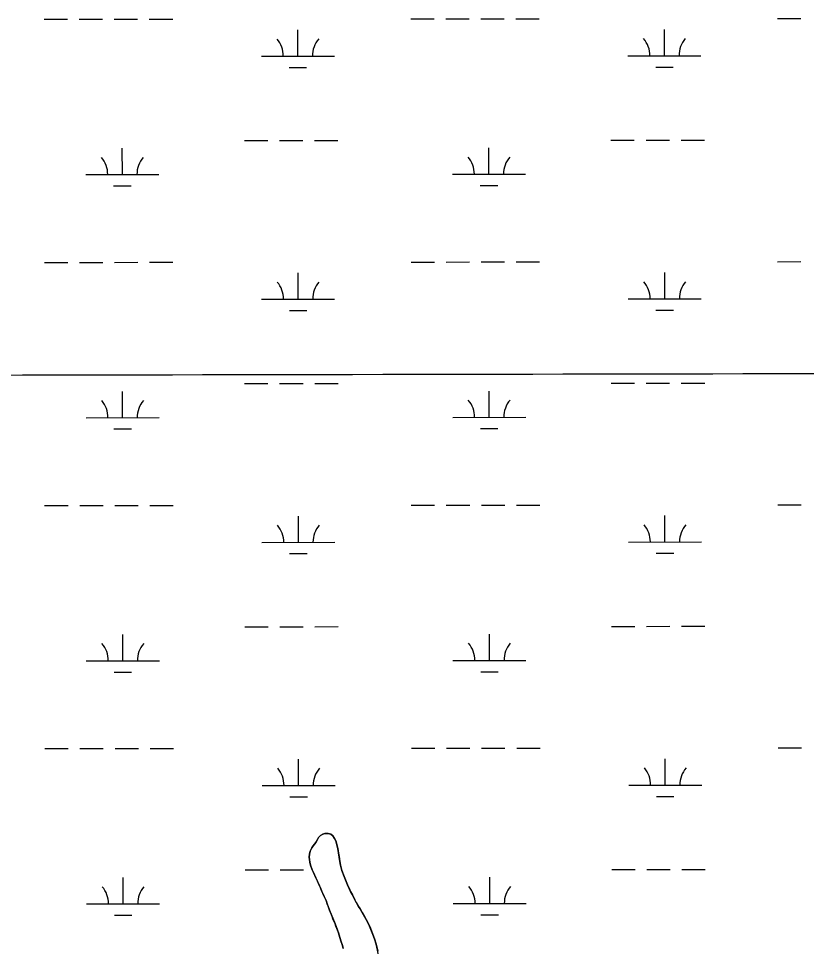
# Model space of a CAD drawing. Extents: x 3297753 to 3335611, y 652252 to 677623.
# Drawn here: x 3328929 to 3330008, y 665967 to 667237 of the extents above; entities that cross this region are included whole.
import ezdxf

# ---------------------------------------------------------------- set-up
doc = ezdxf.new("R2010")
doc.units = 0
for name, color, linetype in [('V-GRID-MAJR', 7, 'Continuous'), ('V-SITE-VEGE', 7, 'Continuous'), ('V-TOPO-SHOR', 7, 'Continuous'), ('V-WETL-SWMP', 7, 'Continuous')]:
    doc.layers.add(name, color=color, linetype=linetype)

msp = doc.modelspace()

# ---------------------------------------------------------------- linework, layer by layer
at = {"layer": 'V-GRID-MAJR'}
msp.add_spline([(3301864.932, 666722.723), (3307122.83, 666726.164), (3312380.728, 666730.37), (3317638.625, 666735.341), (3322896.522, 666741.077), (3328154.418, 666747.577), (3333412.313, 666754.8420000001), (3333412.3140000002, 666754.8420000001)], degree=3, dxfattribs=at)
at = {"layer": 'V-SITE-VEGE'}
for p, q in [((3329348.855, 666121.653), (3329345.701, 666120.648)), ((3329352.992, 666121.694), (3329348.855, 666121.653)), ((3329356.654, 666120.513), (3329352.992, 666121.694)), ((3329336.319, 666109.3590000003), (3329332.717, 666104.698)), ((3329340.149, 666115.968), (3329336.319, 666109.3590000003)), ((3329342.7970000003, 666118.9150000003), (3329340.149, 666115.968)), ((3329345.701, 666120.648), (3329342.7970000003, 666118.9150000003)), ((3329359.599, 666118.108), (3329356.654, 666120.513)), ((3329362.0640000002, 666114.7270000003), (3329359.599, 666118.108)), ((3329363.557, 666111.5770000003), (3329362.0640000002, 666114.7270000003)), ((3329366.339, 666101.1390000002), (3329363.557, 666111.5770000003)), ((3329328.4080000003, 666097.354), (3329327.474, 666093.4500000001)), ((3329330.8000000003, 666101.761), (3329328.4080000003, 666097.354)), ((3329332.717, 666104.698), (3329330.8000000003, 666101.761)), ((3329369.1920000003, 666083.4010000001), (3329366.339, 666101.1390000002)), ((3329327.474, 666093.4500000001), (3329327.0270000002, 666089.3090000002)), ((3329327.0270000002, 666089.3090000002), (3329328.072, 666082.2600000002)), ((3329328.072, 666082.2600000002), (3329329.086, 666078.1330000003)), ((3329329.086, 666078.1330000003), (3329331.34, 666071.8280000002)), ((3329331.34, 666071.8280000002), (3329333.325, 666067.955)), ((3329370.22, 666078.0580000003), (3329369.1920000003, 666083.4010000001)), ((3329371.9930000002, 666071.017), (3329370.22, 666078.0580000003)), ((3329374.9960000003, 666062.7710000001), (3329371.9930000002, 666071.017)), ((3329333.325, 666067.955), (3329336.3170000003, 666060.924)), ((3329336.3170000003, 666060.924), (3329341.535, 666050.025)), ((3329379.737, 666051.137), (3329374.9960000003, 666062.7710000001)), ((3329341.535, 666050.025), (3329342.7830000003, 666047.116)), ((3329342.7830000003, 666047.116), (3329344.534, 666042.2690000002)), ((3329383.964, 666042.1730000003), (3329379.737, 666051.137)), ((3329344.534, 666042.2690000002), (3329347.522, 666035.482)), ((3329347.522, 666035.482), (3329350.258, 666029.6670000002)), ((3329386.4420000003, 666037.573), (3329383.964, 666042.1730000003)), ((3329389.674, 666030.7920000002), (3329386.4420000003, 666037.573)), ((3329350.258, 666029.6670000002), (3329351.7630000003, 666025.301)), ((3329351.7630000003, 666025.301), (3329355.009, 666016.816)), ((3329394.878, 666021.594), (3329389.674, 666030.7920000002)), ((3329396.856, 666018.451), (3329394.878, 666021.594)), ((3329355.009, 666016.816), (3329362.744, 665997.665)), ((3329399.58, 666013.611), (3329396.856, 666018.451)), ((3329405.275, 666003.93), (3329399.58, 666013.611)), ((3329362.744, 665997.665), (3329365.7490000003, 665989.42)), ((3329408.751, 665997.1510000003), (3329405.275, 666003.93)), ((3329414.485, 665983.336), (3329408.751, 665997.1510000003)), ((3329365.7490000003, 665989.42), (3329367.244, 665985.7850000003)), ((3329367.244, 665985.7850000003), (3329370.521, 665974.621)), ((3329416.49, 665977.513), (3329414.485, 665983.336)), ((3329370.521, 665974.621), (3329372.776, 665968.072)), ((3329418.755, 665969.9910000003), (3329416.49, 665977.513)), ((3329422.063, 665955.665), (3329418.755, 665969.9910000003)), ((3329372.776, 665968.072), (3329373.787, 665964.189))]:
    msp.add_line(p, q, dxfattribs=at)
at = {"layer": 'V-TOPO-SHOR'}
msp.add_lwpolyline([(3329373.787, 665964.189), (3329372.776, 665968.074), (3329370.519, 665974.621), (3329369.259, 665978.99), (3329367.244, 665985.785), (3329365.7490000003, 665989.42), (3329363.748, 665994.755), (3329362.744, 665997.665), (3329359.752, 666004.938), (3329358.503, 666008.09), (3329356.506, 666013.179), (3329355.009, 666016.816), (3329353.008, 666022.149), (3329351.761, 666025.301), (3329350.258, 666029.667), (3329347.522, 666035.482), (3329345.781, 666039.359), (3329344.534, 666042.267), (3329342.7830000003, 666047.116), (3329341.535, 666050.025), (3329340.044, 666053.174), (3329338.551, 666056.322), (3329336.3170000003, 666060.924), (3329335.0700000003, 666063.834), (3329333.325, 666067.955), (3329331.34, 666071.828), (3329329.086, 666078.133), (3329328.072, 666082.26), (3329327.5500000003, 666085.906), (3329327.0270000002, 666089.309), (3329327.474, 666093.4500000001), (3329328.4080000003, 666097.354), (3329330.798, 666101.759), (3329332.717, 666104.698), (3329336.319, 666109.359), (3329338.474, 666113.031), (3329340.149, 666115.968), (3329342.7970000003, 666118.915), (3329345.701, 666120.648), (3329348.855, 666121.653), (3329352.992, 666121.694), (3329356.654, 666120.513), (3329359.599, 666118.108), (3329362.0640000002, 666114.7270000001), (3329363.557, 666111.577), (3329365.329, 666104.78), (3329366.339, 666101.139), (3329367.377, 666094.579), (3329368.151, 666090.204), (3329369.1920000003, 666083.4010000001), (3329370.22, 666078.058), (3329371.9930000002, 666071.017), (3329374.9960000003, 666062.7710000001), (3329376.99, 666057.924), (3329379.737, 666051.137), (3329381.971, 666046.535), (3329383.964, 666042.1730000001), (3329386.4420000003, 666037.573), (3329389.674, 666030.792), (3329391.656, 666027.161), (3329394.878, 666021.594), (3329396.856, 666018.451), (3329399.58, 666013.609), (3329403.0470000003, 666007.803), (3329405.275, 666003.93), (3329408.751, 665997.1510000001), (3329410.9930000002, 665991.818), (3329414.485, 665983.336), (3329416.49, 665977.513), (3329418.755, 665969.991), (3329421.043, 665960.279)], dxfattribs=at)
at = {"layer": 'V-WETL-SWMP'}
for p, q in [((3328964.3567726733, 667235.6933302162), (3328996.356755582, 667235.7258910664)), ((3329012.356747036, 667235.7421714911), (3329044.3567299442, 667235.7747323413)), ((3329060.3567213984, 667235.7910127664), (3329092.356704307, 667235.8235736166)), ((3329108.356695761, 667235.8398540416), (3329140.356678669, 667235.8724148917)), ((3329466.264504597, 667236.2040349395), (3329498.264487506, 667236.2365957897)), ((3329514.26447896, 667236.2528762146), (3329546.2644618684, 667236.2854370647)), ((3329562.2644533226, 667236.3017174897), (3329594.2644362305, 667236.3342783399)), ((3329610.2644276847, 667236.350558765), (3329642.264410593, 667236.3831196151)), ((3329968.172236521, 667236.7147396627), (3330000.1722194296, 667236.7473005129)), ((3329311.7242232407, 667185.304766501), (3329311.687588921, 667221.3047430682)), ((3329813.631955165, 667185.8154712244), (3329813.5953208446, 667221.8154477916)), ((3329261.724249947, 667185.2538901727), (3329361.724196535, 667185.3556428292)), ((3329763.6319818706, 667185.7645948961), (3329863.6319284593, 667185.8663475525)), ((3329299.7399325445, 667169.8615662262), (3329323.7399197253, 667169.8859868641)), ((3329801.6476644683, 667170.3722709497), (3329825.6476516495, 667170.3966915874)), ((3329238.43372836, 667069.7981470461), (3329270.4337112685, 667069.8307078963)), ((3329286.4337027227, 667069.8469883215), (3329318.433685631, 667069.8795491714)), ((3329334.433677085, 667069.8958295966), (3329366.433659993, 667069.9283904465)), ((3329740.3414602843, 667070.3088517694), (3329772.3414431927, 667070.3414126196)), ((3329788.341434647, 667070.3576930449), (3329820.3414175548, 667070.3902538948)), ((3329836.341409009, 667070.4065343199), (3329868.3413919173, 667070.4390951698)), ((3329071.417065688, 667023.1981852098), (3329071.380431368, 667059.1981617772)), ((3329573.3247976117, 667023.7088899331), (3329573.288163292, 667059.7088665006)), ((3329021.417092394, 667023.1473088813), (3329121.417038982, 667023.2490615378)), ((3329523.324824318, 667023.6580136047), (3329623.324770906, 667023.7597662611)), ((3329059.4327749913, 667007.754984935), (3329083.432762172, 667007.7794055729)), ((3329561.340506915, 667008.2656896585), (3329585.3404940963, 667008.2901102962)), ((3328964.6953094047, 666903.0185467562), (3328996.6952923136, 666903.0511076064)), ((3329012.695283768, 666903.0673880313), (3329044.695266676, 666903.0999488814)), ((3329060.6952581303, 666903.1162293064), (3329092.695241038, 666903.1487901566)), ((3329108.6952324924, 666903.1650705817), (3329140.695215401, 666903.1976314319)), ((3329466.603041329, 666903.5292514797), (3329498.603024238, 666903.5618123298)), ((3329514.603015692, 666903.5780927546), (3329546.6029986, 666903.6106536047)), ((3329562.602990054, 666903.6269340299), (3329594.6029729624, 666903.65949488)), ((3329610.6029644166, 666903.675775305), (3329642.602947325, 666903.7083361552)), ((3329968.5107732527, 666904.0399562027), (3330000.510756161, 666904.0725170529)), ((3329312.0627599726, 666852.6299830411), (3329312.0261256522, 666888.6299596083)), ((3329813.970491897, 666853.1406877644), (3329813.9338575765, 666889.1406643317)), ((3329262.0627866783, 666852.5791067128), (3329362.062733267, 666852.6808593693)), ((3329763.9705186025, 666853.0898114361), (3329863.970465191, 666853.1915640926)), ((3329300.078469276, 666837.1867827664), (3329324.0784564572, 666837.2112034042)), ((3329801.9862012, 666837.6974874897), (3329825.9861883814, 666837.7219081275)), ((3329238.772265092, 666737.1233635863), (3329270.7722480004, 666737.1559244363)), ((3329286.7722394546, 666737.1722048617), (3329318.7722223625, 666737.2047657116)), ((3329334.7722138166, 666737.2210461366), (3329366.772196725, 666737.2536069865)), ((3329740.679997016, 666737.6340683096), (3329772.679979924, 666737.6666291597)), ((3329788.6799713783, 666737.6829095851), (3329820.6799542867, 666737.7154704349)), ((3329836.679945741, 666737.73175086), (3329868.679928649, 666737.7643117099)), ((3329071.7556024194, 666690.5234017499), (3329071.7189680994, 666726.5233783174)), ((3329573.6633343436, 666691.0341064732), (3329573.6267000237, 666727.0340830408)), ((3329021.7556291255, 666690.4725254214), (3329121.7555757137, 666690.5742780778)), ((3329523.6633610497, 666690.9832301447), (3329623.663307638, 666691.0849828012)), ((3329059.7713117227, 666675.0802014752), (3329083.771298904, 666675.104622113)), ((3329561.679043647, 666675.5909061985), (3329585.679030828, 666675.6153268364)), ((3328965.0338461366, 666570.3437632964), (3328997.0338290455, 666570.3763241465)), ((3329013.0338204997, 666570.3926045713), (3329045.0338034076, 666570.4251654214)), ((3329061.0337948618, 666570.4414458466), (3329093.03377777, 666570.4740066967)), ((3329109.0337692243, 666570.4902871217), (3329141.0337521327, 666570.5228479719)), ((3329466.941578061, 666570.8544680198), (3329498.941560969, 666570.8870288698)), ((3329514.9415524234, 666570.9033092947), (3329546.941535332, 666570.9358701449)), ((3329562.941526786, 666570.9521505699), (3329594.9415096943, 666570.98471142)), ((3329610.9415011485, 666571.0009918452), (3329642.9414840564, 666571.0335526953)), ((3329968.849309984, 666571.3651727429), (3330000.849292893, 666571.397733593)), ((3329312.4012967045, 666519.9551995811), (3329312.364662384, 666555.9551761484)), ((3329814.3090286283, 666520.4659043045), (3329814.2723943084, 666556.4658808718)), ((3329262.40132341, 666519.904323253), (3329362.4012699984, 666520.0060759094)), ((3329764.309055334, 666520.4150279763), (3329864.3090019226, 666520.5167806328)), ((3329300.417006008, 666504.5119993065), (3329324.416993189, 666504.5364199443)), ((3329802.3247379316, 666505.0227040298), (3329826.324725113, 666505.0471246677)), ((3329239.110801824, 666404.4485801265), (3329271.110784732, 666404.4811409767)), ((3329287.110776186, 666404.497421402), (3329319.1107590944, 666404.5299822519)), ((3329335.1107505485, 666404.546262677), (3329367.110733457, 666404.5788235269)), ((3329741.0185337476, 666404.9592848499), (3329773.018516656, 666404.9918457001)), ((3329789.01850811, 666405.0081261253), (3329821.0184910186, 666405.0406869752)), ((3329837.0184824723, 666405.0569674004), (3329869.0184653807, 666405.0895282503)), ((3329072.0941391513, 666357.8486182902), (3329072.0575048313, 666393.8485948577)), ((3329574.001871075, 666358.3593230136), (3329573.9652367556, 666394.359299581)), ((3329022.0941658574, 666357.7977419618), (3329122.0941124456, 666357.8994946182)), ((3329524.0018977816, 666358.3084466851), (3329624.0018443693, 666358.4101993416)), ((3329060.1098484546, 666342.4054180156), (3329084.109835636, 666342.4298386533)), ((3329562.017580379, 666342.9161227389), (3329586.0175675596, 666342.9405433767)), ((3328965.3723828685, 666237.6689798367), (3328997.372365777, 666237.7015406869)), ((3329013.372357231, 666237.7178211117), (3329045.3723401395, 666237.7503819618)), ((3329061.3723315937, 666237.766662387), (3329093.372314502, 666237.7992232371)), ((3329109.3723059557, 666237.8155036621), (3329141.372288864, 666237.8480645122)), ((3329467.2801147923, 666238.17968456), (3329499.280097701, 666238.2122454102)), ((3329515.2800891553, 666238.2285258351), (3329547.2800720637, 666238.2610866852)), ((3329563.280063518, 666238.2773671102), (3329595.2800464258, 666238.3099279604)), ((3329611.28003788, 666238.3262083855), (3329643.2800207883, 666238.3587692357)), ((3329969.187846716, 666238.6903892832), (3330001.187829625, 666238.7229501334)), ((3329312.739833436, 666187.2804161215), (3329312.703199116, 666223.2803926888)), ((3329814.64756536, 666187.7911208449), (3329814.61093104, 666223.7910974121)), ((3329262.7398601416, 666187.2295397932), (3329362.7398067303, 666187.3312924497)), ((3329764.647592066, 666187.7402445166), (3329864.6475386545, 666187.841997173)), ((3329300.7555427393, 666171.8372158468), (3329324.7555299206, 666171.8616364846)), ((3329802.6632746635, 666172.3479205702), (3329826.663261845, 666172.372341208)), ((3329348.853049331, 666121.6502853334), (3329345.6990495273, 666120.6452858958)), ((3329352.9900491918, 666121.6912849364), (3329348.853049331, 666121.6502853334)), ((3329356.652049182, 666120.5102849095), (3329352.9900491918, 666121.6912849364)), ((3329336.319050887, 666109.3562897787), (3329332.7150514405, 666104.695291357)), ((3329340.147050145, 666115.9652876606), (3329336.319050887, 666109.3562897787)), ((3329342.795049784, 666118.9122866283), (3329340.147050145, 666115.9652876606)), ((3329345.6990495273, 666120.6452858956), (3329342.795049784, 666118.9122866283)), ((3329359.5970493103, 666118.1062852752), (3329356.652049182, 666120.5102849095)), ((3329362.064049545, 666114.7232859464), (3329359.5970493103, 666118.1062852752)), ((3329363.5560497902, 666111.5742866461), (3329362.064049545, 666114.7232859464)), ((3329366.3370506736, 666101.1362891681), (3329363.5560497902, 666111.5742866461)), ((3329328.4070522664, 666097.351293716), (3329327.473052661, 666093.448294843)), ((3329330.797051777, 666101.756292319), (3329328.4070522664, 666097.351293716)), ((3329332.7150514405, 666104.695291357), (3329330.797051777, 666101.756292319)), ((3329369.1910522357, 666083.398293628), (3329366.3370506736, 666101.1362891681)), ((3329327.473052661, 666093.448294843), (3329327.0270530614, 666089.3062959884)), ((3329327.0270530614, 666089.3062959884), (3329328.071053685, 666082.2582977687)), ((3329239.4493385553, 666071.7737966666), (3329271.4493214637, 666071.8063575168)), ((3329287.449312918, 666071.822637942), (3329319.4492958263, 666071.855198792)), ((3329328.071053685, 666082.2582977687), (3329329.085054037, 666078.130298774)), ((3329329.085054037, 666078.130298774), (3329331.3390545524, 666071.8253002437)), ((3329331.3390545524, 666071.8253002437), (3329333.324054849, 666067.9513010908)), ((3329370.2180527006, 666078.0542949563), (3329369.1910522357, 666083.398293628)), ((3329371.9920532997, 666071.0132966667), (3329370.2180527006, 666078.0542949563)), ((3329374.9950539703, 666062.7682985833), (3329371.9920532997, 666071.0132966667)), ((3329741.3570704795, 666072.28450139), (3329773.357053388, 666072.3170622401)), ((3329789.3570448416, 666072.3333426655), (3329821.35702775, 666072.3659035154)), ((3329837.357019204, 666072.3821839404), (3329869.3570021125, 666072.4147447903)), ((3329072.4326758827, 666025.1738348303), (3329072.3960415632, 666061.1738113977)), ((3329333.324054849, 666067.9513010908), (3329336.3150554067, 666060.9223026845)), ((3329336.3150554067, 666060.9223026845), (3329341.5350562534, 666050.0223051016)), ((3329379.7350549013, 666051.1333012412), (3329374.9950539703, 666062.7682985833)), ((3329574.340407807, 666025.6845395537), (3329574.303773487, 666061.6845161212)), ((3329341.5350562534, 666050.0223051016), (3329342.781056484, 666047.1143057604)), ((3329342.781056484, 666047.1143057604), (3329344.533056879, 666042.264306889)), ((3329383.9620556, 666042.1703032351), (3329379.7350549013, 666051.1333012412)), ((3329344.533056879, 666042.264306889), (3329347.5210574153, 666035.479308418)), ((3329347.5210574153, 666035.479308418), (3329350.2560578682, 666029.6653097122)), ((3329386.441055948, 666037.5703042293), (3329383.9620556, 666042.1703032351)), ((3329389.673056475, 666030.7883057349), (3329386.441055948, 666037.5703042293)), ((3329022.4327025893, 666025.1229585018), (3329122.432649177, 666025.2247111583)), ((3329350.2560578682, 666029.6653097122), (3329351.7600582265, 666025.299310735)), ((3329351.7600582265, 666025.299310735), (3329355.008058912, 666016.8133126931)), ((3329394.8760571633, 666021.5913076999), (3329389.673056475, 666030.7883057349)), ((3329396.854057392, 666018.4473083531), (3329394.8760571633, 666021.5913076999)), ((3329524.340434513, 666025.6336632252), (3329624.3403811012, 666025.7354158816)), ((3329060.4483851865, 666009.7306345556), (3329084.4483723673, 666009.7550551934)), ((3329355.0080589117, 666016.8133126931), (3329362.744060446, 665997.6633170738)), ((3329399.5790577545, 666013.6063093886), (3329396.854057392, 666018.4473083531)), ((3329405.274058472, 666003.928311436), (3329399.5790577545, 666013.6063093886)), ((3329562.3561171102, 666010.241339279), (3329586.3561042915, 666010.2657599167)), ((3329362.744060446, 665997.6633170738), (3329365.747061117, 665989.4183189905)), ((3329408.7490589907, 665997.1483129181), (3329405.274058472, 666003.928311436)), ((3329414.4840600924, 665983.3323160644), (3329408.7490589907, 665997.1483129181)), ((3329365.747061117, 665989.4183189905), (3329367.243061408, 665985.7823198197)), ((3329367.243061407, 665985.7823198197), (3329370.518062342, 665974.6193224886)), ((3329416.48906057, 665977.5113174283), (3329414.4840600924, 665983.3323160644)), ((3329370.5180623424, 665974.6193224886), (3329372.77406288, 665968.070324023)), ((3329418.7540611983, 665969.9883192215), (3329416.48906057, 665977.5113174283)), ((3329422.061062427, 665955.6623227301), (3329418.7540611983, 665969.9883192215)), ((3329372.77406288, 665968.070324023), (3329373.7860632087, 665964.1863249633))]:
    msp.add_line(p, q, dxfattribs=at)
for centre, radius, start, end in [((3329256.480833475, 667185.7233582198), 35.24628790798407, 359.28648001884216, 40.83013835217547), ((3329366.9666466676, 667185.83578053), 35.246287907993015, 139.28647683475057, 180.8301351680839), ((3329758.388565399, 667186.2340629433), 35.24628790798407, 359.28648001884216, 40.83013835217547), ((3329868.874378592, 667186.3464852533), 35.246287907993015, 139.28647683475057, 180.8301351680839), ((3329016.1736759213, 667023.6167769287), 35.24628790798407, 359.28648001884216, 40.83013835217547), ((3329126.659489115, 667023.7291992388), 35.246287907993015, 139.28647683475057, 180.8301351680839), ((3329518.0814078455, 667024.1274816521), 35.24628790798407, 359.28648001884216, 40.83013835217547), ((3329628.567221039, 667024.2399039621), 35.246287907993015, 139.28647683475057, 180.8301351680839), ((3329256.819370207, 666853.04857476), 35.24628790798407, 359.28648001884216, 40.83013835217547), ((3329367.3051833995, 666853.1609970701), 35.246287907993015, 139.28647683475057, 180.8301351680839), ((3329758.727102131, 666853.5592794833), 35.24628790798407, 359.28648001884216, 40.83013835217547), ((3329869.212915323, 666853.6717017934), 35.246287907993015, 139.28647683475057, 180.8301351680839), ((3329016.512212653, 666690.9419934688), 35.24628790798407, 359.28648001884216, 40.83013835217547), ((3329126.9980258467, 666691.0544157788), 35.246287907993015, 139.28647683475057, 180.8301351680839), ((3329518.4199445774, 666691.4526981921), 35.24628790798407, 359.28648001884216, 40.83013835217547), ((3329628.9057577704, 666691.5651205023), 35.246287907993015, 139.28647683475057, 180.8301351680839), ((3329257.157906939, 666520.3737913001), 35.24628790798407, 359.28648001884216, 40.83013835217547), ((3329367.643720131, 666520.4862136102), 35.246287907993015, 139.28647683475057, 180.8301351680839), ((3329759.0656388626, 666520.8844960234), 35.24628790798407, 359.28648001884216, 40.83013835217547), ((3329869.551452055, 666520.9969183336), 35.246287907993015, 139.28647683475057, 180.8301351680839), ((3329016.850749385, 666358.2672100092), 35.24628790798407, 359.28648001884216, 40.83013835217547), ((3329127.336562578, 666358.3796323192), 35.246287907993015, 139.28647683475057, 180.8301351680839), ((3329518.758481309, 666358.7779147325), 35.24628790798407, 359.28648001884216, 40.83013835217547), ((3329629.2442945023, 666358.8903370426), 35.246287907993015, 139.28647683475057, 180.8301351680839), ((3329257.4964436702, 666187.6990078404), 35.24628790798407, 359.28648001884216, 40.83013835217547), ((3329367.982256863, 666187.8114301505), 35.246287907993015, 139.28647683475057, 180.8301351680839), ((3329759.4041755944, 666188.2097125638), 35.24628790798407, 359.28648001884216, 40.83013835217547), ((3329869.8899887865, 666188.3221348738), 35.246287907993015, 139.28647683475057, 180.8301351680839), ((3329017.1892861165, 666025.5924265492), 35.24628790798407, 359.28648001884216, 40.83013835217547), ((3329127.67509931, 666025.7048488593), 35.246287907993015, 139.28647683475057, 180.8301351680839), ((3329519.0970180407, 666026.1031312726), 35.24628790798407, 359.28648001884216, 40.83013835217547), ((3329629.582831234, 666026.2155535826), 35.246287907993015, 139.28647683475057, 180.8301351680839)]:
    msp.add_arc(centre, radius, start, end, dxfattribs=at)

doc.saveas('drawing.dxf')
